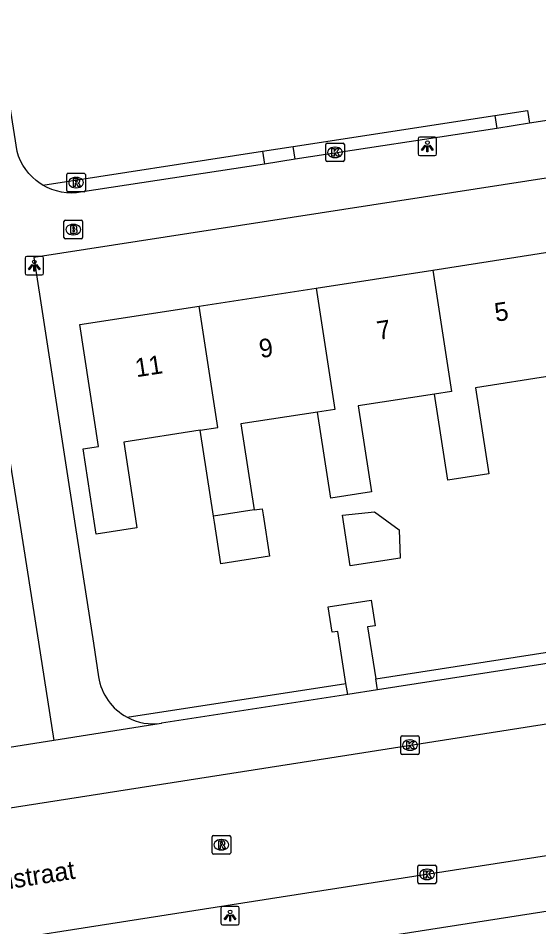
# Model space of a CAD drawing. Extents: x 160077 to 160945, y 386481 to 387498.
# Drawn here: x 160318.55 to 160346.61, y 387228.36 to 387277.35 of the extents above; entities that cross this region are included whole.
import ezdxf

# ---------------------------------------------------------------- set-up
doc = ezdxf.new("R2010")
doc.units = 0
for name, color, linetype in [('IMGEO_Brandkraan', 7, 'Continuous'), ('IMGEO_Haag', 7, 'Continuous'), ('IMGEO_Kolk', 7, 'Continuous'), ('IMGEO_Lichtpunt', 7, 'Continuous'), ('IMGEO_Openbare_ruimte_label', 7, 'Continuous'), ('IMGEO_Pand', 7, 'Continuous'), ('IMGEO_Pand_nummerreeks', 7, 'Continuous'), ('IMGEO_Rijbaan_lokaal_open', 7, 'Continuous'), ('IMGEO_Rioolput', 7, 'Continuous'), ('IMGEO_Voetpad_open', 7, 'Continuous')]:
    doc.layers.add(name, color=color, linetype=linetype)

msp = doc.modelspace()

# ---------------------------------------------------------------- linework, layer by layer
at = {"layer": 'IMGEO_Brandkraan'}
for p, q in [((160321.021, 387265.526), (160321.021, 387266.378)), ((160321.096, 387266.452), (160321.948, 387266.452)), ((160322.022, 387266.378), (160322.022, 387265.526)), ((160321.509, 387266.232), (160321.534, 387266.232)), ((160321.948, 387265.452), (160321.096, 387265.452)), ((160321.532, 387265.672), (160321.507, 387265.672))]:
    msp.add_line(p, q, dxfattribs=at)
for points in [[(160321.021, 387265.526), (160321.021, 387266.378)], [(160321.096, 387266.452), (160321.948, 387266.452)], [(160322.022, 387266.378), (160322.022, 387265.526)], [(160321.369, 387266.152), (160321.369, 387265.752), (160321.582, 387265.752)], [(160321.6, 387266.152), (160321.369, 387266.152)], [(160321.548, 387266.071), (160321.494, 387266.071), (160321.494, 387265.995)], [(160321.494, 387265.995), (160321.547, 387265.995)], [(160321.556, 387265.919), (160321.494, 387265.919), (160321.494, 387265.838)], [(160321.494, 387265.838), (160321.556, 387265.838)], [(160321.948, 387265.452), (160321.096, 387265.452)]]:
    msp.add_lwpolyline(points, dxfattribs=at)
for centre, radius, start, end in [((160321.098, 387266.376), 0.0765, 91.552, 178.448), ((160321.098, 387266.376), 0.0765, 91.552, 178.448), ((160321.946, 387266.376), 0.0765, 1.552, 88.448), ((160321.946, 387266.376), 0.0765, 1.552, 88.448), ((160321.549, 387266.033), 0.0379, 267.8285, 90.9355), ((160321.557, 387265.878), 0.0404, 269.8759, 90.5077), ((160321.604, 387266.007), 0.145, 59.4692, 91.5367), ((160321.629, 387266.054), 0.0922, 285.5137, 58.1501), ((160321.634, 387265.862), 0.105, 301.3115, 78.989), ((160321.098, 387265.528), 0.0765, 181.552, 268.448), ((160321.098, 387265.528), 0.0765, 181.552, 268.448), ((160321.588, 387266.003), 0.251, 268.6676, 293.5347), ((160321.946, 387265.528), 0.0765, 271.552, 358.448), ((160321.946, 387265.528), 0.0765, 271.552, 358.448)]:
    msp.add_arc(centre, radius, start, end, dxfattribs=at)
for centre, major_axis, ratio, start_param, end_param in [((160321.508, 387265.952), (-0.387, 0.002), 0.722429, 4.712389, 7.853982), ((160321.533, 387265.952), (-0.39, 0.002), 0.717154, 1.570796, 4.712389)]:
    msp.add_ellipse(centre, major_axis=major_axis, ratio=ratio, start_param=start_param, end_param=end_param, dxfattribs=at)
at = {"layer": 'IMGEO_Haag'}
for points in [[(160333.38, 387270.429), (160344.24, 387272.099)], [(160319.874, 387268.352), (160331.723, 387270.174)], [(160337.818, 387241.733), (160348.809, 387243.436)], [(160324.424, 387239.657), (160336.217, 387241.485)]]:
    msp.add_lwpolyline(points, dxfattribs=at)
at = {"layer": 'IMGEO_Kolk'}
for p, q in [((160335.131, 387269.686), (160335.131, 387270.538)), ((160335.206, 387270.612), (160336.058, 387270.612)), ((160335.619, 387270.392), (160335.644, 387270.392)), ((160336.132, 387270.538), (160336.132, 387269.686)), ((160335.642, 387269.832), (160335.617, 387269.832)), ((160336.058, 387269.612), (160335.206, 387269.612)), ((160339.169, 387237.728), (160339.169, 387238.58)), ((160339.244, 387238.654), (160340.096, 387238.654)), ((160339.657, 387238.434), (160339.682, 387238.434)), ((160340.17, 387238.58), (160340.17, 387237.728)), ((160339.68, 387237.874), (160339.655, 387237.874)), ((160340.096, 387237.654), (160339.244, 387237.654)), ((160340.089, 387230.758), (160340.089, 387231.61)), ((160340.164, 387231.684), (160341.016, 387231.684)), ((160341.09, 387231.61), (160341.09, 387230.758)), ((160340.577, 387231.464), (160340.602, 387231.464)), ((160341.016, 387230.684), (160340.164, 387230.684)), ((160340.6, 387230.904), (160340.575, 387230.904))]:
    msp.add_line(p, q, dxfattribs=at)
for points in [[(160335.131, 387269.686), (160335.131, 387270.538)], [(160335.206, 387270.612), (160336.058, 387270.612)], [(160335.452, 387270.312), (160335.575, 387270.312), (160335.575, 387270.161), (160335.705, 387270.312), (160335.869, 387270.312), (160335.723, 387270.161), (160335.876, 387269.912), (160335.724, 387269.912), (160335.639, 387270.076), (160335.575, 387270.009), (160335.575, 387269.912), (160335.452, 387269.912), (160335.452, 387270.312)], [(160336.132, 387270.538), (160336.132, 387269.686)], [(160336.058, 387269.612), (160335.206, 387269.612)], [(160339.169, 387237.728), (160339.169, 387238.58)], [(160339.244, 387238.654), (160340.096, 387238.654)], [(160340.17, 387238.58), (160340.17, 387237.728)], [(160339.49, 387238.354), (160339.613, 387238.354), (160339.613, 387238.203), (160339.743, 387238.354), (160339.907, 387238.354), (160339.761, 387238.203), (160339.914, 387237.954), (160339.762, 387237.954), (160339.677, 387238.118), (160339.613, 387238.051), (160339.613, 387237.954), (160339.49, 387237.954), (160339.49, 387238.354)], [(160340.096, 387237.654), (160339.244, 387237.654)], [(160340.089, 387230.758), (160340.089, 387231.61)], [(160340.164, 387231.684), (160341.016, 387231.684)], [(160341.09, 387231.61), (160341.09, 387230.758)], [(160340.41, 387231.384), (160340.533, 387231.384), (160340.533, 387231.233), (160340.663, 387231.384), (160340.827, 387231.384), (160340.681, 387231.233), (160340.834, 387230.984), (160340.682, 387230.984), (160340.597, 387231.148), (160340.533, 387231.081), (160340.533, 387230.984), (160340.41, 387230.984), (160340.41, 387231.384)], [(160341.016, 387230.684), (160340.164, 387230.684)]]:
    msp.add_lwpolyline(points, dxfattribs=at)
for centre, start, end in [((160335.208, 387270.536), 91.552, 178.448), ((160335.208, 387270.536), 91.552, 178.448), ((160336.056, 387270.536), 1.552, 88.448), ((160336.056, 387270.536), 1.552, 88.448), ((160335.208, 387269.688), 181.552, 268.448), ((160335.208, 387269.688), 181.552, 268.448), ((160336.056, 387269.688), 271.552, 358.448), ((160336.056, 387269.688), 271.552, 358.448), ((160339.246, 387238.578), 91.552, 178.448), ((160339.246, 387238.578), 91.552, 178.448), ((160340.094, 387238.578), 1.552, 88.448), ((160340.094, 387238.578), 1.552, 88.448), ((160339.246, 387237.73), 181.552, 268.448), ((160339.246, 387237.73), 181.552, 268.448), ((160340.094, 387237.73), 271.552, 358.448), ((160340.094, 387237.73), 271.552, 358.448), ((160340.166, 387231.608), 91.552, 178.448), ((160340.166, 387231.608), 91.552, 178.448), ((160341.014, 387231.608), 1.552, 88.448), ((160341.014, 387231.608), 1.552, 88.448), ((160340.166, 387230.76), 181.552, 268.448), ((160340.166, 387230.76), 181.552, 268.448), ((160341.014, 387230.76), 271.552, 358.448), ((160341.014, 387230.76), 271.552, 358.448)]:
    msp.add_arc(centre, 0.0765, start, end, dxfattribs=at)
for centre, major_axis, ratio, start_param, end_param in [((160335.618, 387270.112), (-0.387, 0.002), 0.722429, 4.712389, 7.853982), ((160335.643, 387270.112), (-0.39, 0.002), 0.717154, 1.570796, 4.712389), ((160339.656, 387238.154), (-0.387, 0.002), 0.722429, 4.712389, 7.853982), ((160339.681, 387238.154), (-0.39, 0.002), 0.717154, 1.570796, 4.712389), ((160340.576, 387231.184), (-0.387, 0.002), 0.722429, 4.712389, 7.853982), ((160340.601, 387231.184), (-0.39, 0.002), 0.717154, 1.570796, 4.712389)]:
    msp.add_ellipse(centre, major_axis=major_axis, ratio=ratio, start_param=start_param, end_param=end_param, dxfattribs=at)
at = {"layer": 'IMGEO_Lichtpunt'}
for p, q in [((160340.107, 387270.842), (160340.107, 387270.035)), ((160340.107, 387270.842), (160340.107, 387270.035)), ((160341.009, 387270.937), (160340.201, 387270.937)), ((160341.009, 387270.937), (160340.201, 387270.937)), ((160341.103, 387270.035), (160341.103, 387270.842)), ((160341.103, 387270.035), (160341.103, 387270.842)), ((160340.201, 387269.941), (160341.009, 387269.941)), ((160340.201, 387269.941), (160341.009, 387269.941)), ((160318.924, 387264.409), (160318.924, 387263.602)), ((160318.924, 387264.409), (160318.924, 387263.602)), ((160319.826, 387264.504), (160319.018, 387264.504)), ((160319.826, 387264.504), (160319.018, 387264.504)), ((160319.92, 387263.602), (160319.92, 387264.409)), ((160319.92, 387263.602), (160319.92, 387264.409)), ((160319.018, 387263.508), (160319.826, 387263.508)), ((160319.018, 387263.508), (160319.826, 387263.508)), ((160329.474, 387229.367), (160329.474, 387228.56)), ((160329.474, 387229.367), (160329.474, 387228.56)), ((160330.376, 387229.462), (160329.568, 387229.462)), ((160330.376, 387229.462), (160329.568, 387229.462)), ((160330.47, 387228.56), (160330.47, 387229.367)), ((160330.47, 387228.56), (160330.47, 387229.367)), ((160329.568, 387228.466), (160330.376, 387228.466)), ((160329.568, 387228.466), (160330.376, 387228.466))]:
    msp.add_line(p, q, dxfattribs=at)
for points in [[(160340.481, 387270.506), (160340.52, 387270.478), (160340.332, 387270.216), (160340.294, 387270.243), (160340.481, 387270.506)], [(160340.583, 387270.458), (160340.63, 387270.458), (160340.63, 387270.136), (160340.583, 387270.136), (160340.583, 387270.458)], [(160340.693, 387270.478), (160340.731, 387270.505), (160340.918, 387270.243), (160340.879, 387270.215), (160340.693, 387270.478)], [(160319.298, 387264.073), (160319.337, 387264.045), (160319.149, 387263.783), (160319.111, 387263.81), (160319.298, 387264.073)], [(160319.4, 387264.025), (160319.447, 387264.025), (160319.447, 387263.703), (160319.4, 387263.703), (160319.4, 387264.025)], [(160319.51, 387264.045), (160319.548, 387264.072), (160319.735, 387263.81), (160319.696, 387263.782), (160319.51, 387264.045)], [(160329.848, 387229.031), (160329.887, 387229.003), (160329.699, 387228.741), (160329.661, 387228.768), (160329.848, 387229.031)], [(160329.95, 387228.983), (160329.997, 387228.983), (160329.997, 387228.661), (160329.95, 387228.661), (160329.95, 387228.983)], [(160330.06, 387229.003), (160330.098, 387229.03), (160330.285, 387228.768), (160330.246, 387228.74), (160330.06, 387229.003)]]:
    msp.add_lwpolyline(points, dxfattribs=at)
for centre in [(160340.606, 387270.64), (160319.423, 387264.207), (160329.973, 387229.165)]:
    msp.add_circle(centre, 0.0994, dxfattribs=at)
for centre, start, end in [((160340.201, 387270.842), 90, 180), ((160340.201, 387270.842), 90, 180), ((160341.009, 387270.842), 0, 90), ((160341.009, 387270.842), 0, 90), ((160340.201, 387270.035), 180, 270), ((160340.201, 387270.035), 180, 270), ((160341.009, 387270.035), 270, 0), ((160341.009, 387270.035), 270, 360), ((160319.018, 387264.409), 90, 180), ((160319.018, 387264.409), 90, 180), ((160319.826, 387264.409), 0, 90), ((160319.826, 387264.409), 0, 90), ((160319.018, 387263.602), 180, 270), ((160319.018, 387263.602), 180, 270), ((160319.826, 387263.602), 270, 0), ((160319.826, 387263.602), 270, 360), ((160329.568, 387229.367), 90, 180), ((160329.568, 387229.367), 90, 180), ((160330.376, 387229.367), 0, 90), ((160330.376, 387229.367), 0, 90), ((160329.568, 387228.56), 180, 270), ((160329.568, 387228.56), 180, 270), ((160330.376, 387228.56), 270, 0), ((160330.376, 387228.56), 270, 360)]:
    msp.add_arc(centre, 0.0946, start, end, dxfattribs=at)
at = {"layer": 'IMGEO_Pand'}
for points in [[(160340.902, 387263.77), (160347.197, 387264.741)], [(160334.606, 387262.798), (160340.902, 387263.77)], [(160340.902, 387263.77), (160341.912, 387257.221), (160340.997, 387257.081)], [(160328.31, 387261.827), (160334.606, 387262.798)], [(160334.606, 387262.798), (160335.616, 387256.25), (160334.679, 387256.105)], [(160328.361, 387255.129), (160324.239, 387254.493), (160324.932, 387250), (160324.952, 387249.867), (160322.757, 387249.528), (160322.684, 387250), (160322.047, 387254.13), (160322.884, 387254.259), (160321.87, 387260.833), (160328.31, 387261.827)], [(160328.361, 387255.129), (160329.32, 387255.279), (160328.31, 387261.827)], [(160347.315, 387258.057), (160343.193, 387257.421), (160343.908, 387252.785), (160341.713, 387252.446), (160340.997, 387257.081)], [(160340.997, 387257.081), (160336.875, 387256.445), (160337.59, 387251.809), (160335.395, 387251.47), (160334.679, 387256.105)], [(160334.679, 387256.105), (160330.557, 387255.469), (160331.272, 387250.833)], [(160329.077, 387250.494), (160328.361, 387255.129)], [(160331.272, 387250.833), (160331.696, 387250.898), (160331.747, 387250.573), (160332.092, 387248.339), (160329.472, 387247.934), (160329.127, 387250.169), (160329.077, 387250.494)], [(160331.272, 387250.833), (160329.077, 387250.494)], [(160336.451, 387247.82), (160336.031, 387250.551), (160337.746, 387250.729), (160339.078, 387249.753), (160339.139, 387248.233), (160336.451, 387247.82)]]:
    msp.add_lwpolyline(points, dxfattribs=at)
at = {"layer": 'IMGEO_Rijbaan_lokaal_open'}
for points in [[(160307.072, 387233.044), (160334.433, 387237.33), (160351.137, 387239.954)], [(160352.22, 387232.997), (160332.717, 387229.958), (160308.158, 387226.11)]]:
    msp.add_lwpolyline(points, dxfattribs=at)
at = {"layer": 'IMGEO_Rioolput'}
for p, q in [((160321.174, 387268.059), (160321.174, 387268.911)), ((160321.249, 387268.985), (160322.101, 387268.985)), ((160321.662, 387268.765), (160321.687, 387268.765)), ((160322.175, 387268.911), (160322.175, 387268.059)), ((160322.101, 387267.985), (160321.249, 387267.985)), ((160321.685, 387268.205), (160321.66, 387268.205)), ((160329.003, 387232.356), (160329.003, 387233.208)), ((160329.078, 387233.282), (160329.93, 387233.282)), ((160329.491, 387233.062), (160329.516, 387233.062)), ((160330.004, 387233.208), (160330.004, 387232.356)), ((160329.514, 387232.502), (160329.489, 387232.502)), ((160329.93, 387232.282), (160329.078, 387232.282))]:
    msp.add_line(p, q, dxfattribs=at)
for points in [[(160321.174, 387268.059), (160321.174, 387268.911)], [(160321.249, 387268.985), (160322.101, 387268.985)], [(160322.175, 387268.911), (160322.175, 387268.059)], [(160321.763, 387268.683), (160321.511, 387268.685), (160321.511, 387268.285)], [(160321.511, 387268.285), (160321.635, 387268.285), (160321.635, 387268.447), (160321.646, 387268.447)], [(160321.689, 387268.604), (160321.635, 387268.604), (160321.635, 387268.523)], [(160321.635, 387268.523), (160321.687, 387268.523)], [(160321.693, 387268.418), (160321.764, 387268.285), (160321.904, 387268.285), (160321.839, 387268.411)], [(160322.101, 387267.985), (160321.249, 387267.985)], [(160329.003, 387232.356), (160329.003, 387233.208)], [(160329.078, 387233.282), (160329.93, 387233.282)], [(160329.592, 387232.98), (160329.34, 387232.982), (160329.34, 387232.582)], [(160330.004, 387233.208), (160330.004, 387232.356)], [(160329.34, 387232.582), (160329.464, 387232.582), (160329.464, 387232.744), (160329.475, 387232.744)], [(160329.518, 387232.901), (160329.464, 387232.901), (160329.464, 387232.82)], [(160329.464, 387232.82), (160329.516, 387232.82)], [(160329.522, 387232.715), (160329.593, 387232.582), (160329.733, 387232.582), (160329.668, 387232.708)], [(160329.93, 387232.282), (160329.078, 387232.282)]]:
    msp.add_lwpolyline(points, dxfattribs=at)
for centre, radius, start, end in [((160321.251, 387268.909), 0.0765, 91.552, 178.448), ((160321.251, 387268.909), 0.0765, 91.552, 178.448), ((160322.099, 387268.909), 0.0765, 1.552, 88.448), ((160322.099, 387268.909), 0.0765, 1.552, 88.448), ((160321.645, 387268.394), 0.0533, 26.0293, 88.6989), ((160321.671, 387268.712), 0.19, 274.7715, 282.9687), ((160321.695, 387268.508), 0.0964, 77.0061, 93.1865), ((160321.709, 387268.565), 0.0378, 276.6634, 79.6772), ((160321.762, 387268.573), 0.109, 350.3612, 89.416), ((160321.76, 387268.573), 0.112, 277.5842, 350.9817), ((160321.744, 387268.358), 0.108, 29.5134, 73.7905), ((160321.251, 387268.061), 0.0765, 181.552, 268.448), ((160321.251, 387268.061), 0.0765, 181.552, 268.448), ((160322.099, 387268.061), 0.0765, 271.552, 358.448), ((160322.099, 387268.061), 0.0765, 271.552, 358.448), ((160329.08, 387233.206), 0.0765, 91.552, 178.448), ((160329.08, 387233.206), 0.0765, 91.552, 178.448), ((160329.591, 387232.87), 0.109, 350.3612, 89.416), ((160329.928, 387233.206), 0.0765, 1.552, 88.448), ((160329.928, 387233.206), 0.0765, 1.552, 88.448), ((160329.474, 387232.691), 0.0533, 26.0293, 88.6989), ((160329.5, 387233.009), 0.19, 274.7715, 282.9687), ((160329.524, 387232.805), 0.0964, 77.0061, 93.1865), ((160329.538, 387232.862), 0.0378, 276.6634, 79.6772), ((160329.589, 387232.87), 0.112, 277.5842, 350.9817), ((160329.573, 387232.655), 0.108, 29.5134, 73.7905), ((160329.08, 387232.358), 0.0765, 181.552, 268.448), ((160329.08, 387232.358), 0.0765, 181.552, 268.448), ((160329.928, 387232.358), 0.0765, 271.552, 358.448), ((160329.928, 387232.358), 0.0765, 271.552, 358.448)]:
    msp.add_arc(centre, radius, start, end, dxfattribs=at)
for centre, major_axis, ratio, start_param, end_param in [((160321.661, 387268.485), (-0.387, 0.002), 0.722429, 4.712389, 7.853982), ((160321.686, 387268.485), (-0.39, 0.002), 0.717154, 1.570796, 4.712389), ((160329.49, 387232.782), (-0.387, 0.002), 0.722429, 4.712389, 7.853982), ((160329.515, 387232.782), (-0.39, 0.002), 0.717154, 1.570796, 4.712389)]:
    msp.add_ellipse(centre, major_axis=major_axis, ratio=ratio, start_param=start_param, end_param=end_param, dxfattribs=at)
at = {"layer": 'IMGEO_Voetpad_open'}
for points in [[(160319.874, 387268.352), (160319.74, 387268.437), (160319.52, 387268.597), (160319.316, 387268.777), (160319.129, 387268.975), (160318.96, 387269.188), (160318.81, 387269.416), (160318.682, 387269.656), (160318.576, 387269.906), (160318.492, 387270.165), (160314.91, 387292.943), (160356.842, 387299.449)], [(160357.926, 387273.496), (160346.11, 387271.679)], [(160344.24, 387272.099), (160346.006, 387272.371), (160346.11, 387271.679)], [(160344.24, 387272.099), (160344.344, 387271.407)], [(160346.11, 387271.679), (160344.344, 387271.407)], [(160344.344, 387271.407), (160333.484, 387269.737)], [(160361.388, 387270.942), (160319.398, 387264.441), (160321.626, 387250), (160322.607, 387243.646), (160322.887, 387241.83)], [(160331.723, 387270.174), (160333.38, 387270.429)], [(160333.484, 387269.737), (160333.38, 387270.429)], [(160331.723, 387270.174), (160331.827, 387269.482)], [(160333.484, 387269.737), (160331.827, 387269.482)], [(160331.827, 387269.482), (160321.915, 387267.958), (160321.698, 387267.931), (160321.426, 387267.92), (160321.155, 387267.933), (160320.886, 387267.97), (160320.621, 387268.031), (160320.363, 387268.116), (160320.113, 387268.223), (160319.874, 387268.352)], [(160318.124, 387253.356), (160318.652, 387250), (160319.732, 387243.129), (160320.474, 387238.407)], [(160336.217, 387241.485), (160335.777, 387244.285), (160335.482, 387244.24), (160335.267, 387245.607), (160337.575, 387245.965), (160337.79, 387244.593), (160337.378, 387244.53), (160337.818, 387241.733)], [(160348.902, 387242.844), (160337.911, 387241.14)], [(160336.31, 387240.892), (160336.217, 387241.485)], [(160337.911, 387241.14), (160337.818, 387241.733)], [(160336.31, 387240.892), (160326.283, 387239.338)], [(160337.911, 387241.14), (160336.31, 387240.892)], [(160326.283, 387239.338), (160326.261, 387239.313), (160320.474, 387238.407)], [(160320.474, 387238.407), (160315.436, 387237.621)], [(160323.427, 387225.514), (160365.52, 387232.102)]]:
    msp.add_lwpolyline(points, dxfattribs=at)
for centre, radius, start, end in [((160325.828, 387242.28), 2.975, 188.7027, 241.8421), ((160325.833, 387242.294), 2.99, 241.8751, 278.651)]:
    msp.add_arc(centre, radius, start, end, dxfattribs=at)

# ---------------------------------------------------------------- texts
at = {"layer": 'IMGEO_Openbare_ruimte_label'}
msp.add_text('Bruunstraat', height=1, rotation=8.8594, dxfattribs=at).set_placement((160314.841, 387229.894))
at = {"layer": 'IMGEO_Pand_nummerreeks'}
for s, p in [('5', (160344.302, 387260.976)), ('7', (160337.958, 387259.997)), ('9', (160331.614, 387259.018)), ('11', (160324.928, 387257.986))]:
    msp.add_text(s, height=1, rotation=8.7724, dxfattribs=at).set_placement(p)

doc.saveas('drawing.dxf')
